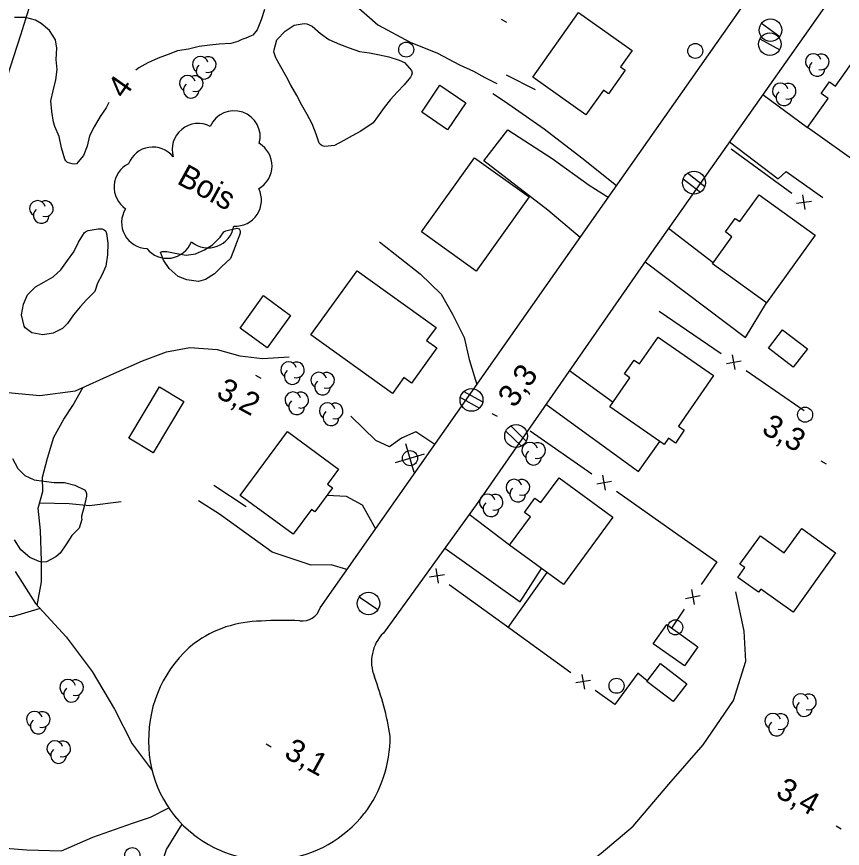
# Model space of a CAD drawing. Extents: x 219136 to 222520, y 5421589 to 5424530.
# Drawn here: x 221070 to 221179.8, y 5422339.6 to 5422450.2 of the extents above; entities that cross this region are included whole.
import ezdxf

# ---------------------------------------------------------------- set-up
doc = ezdxf.new("R2010")
doc.units = 0
for name, color, linetype in [('Level 19', 7, 'Continuous'), ('Level 2', 7, 'Continuous'), ('Level 21', 7, 'Continuous'), ('Level 22', 7, 'Continuous'), ('Level 3', 7, 'Continuous'), ('Level 31', 7, 'Continuous'), ('Level 36', 7, 'Continuous'), ('Level 37', 7, 'Continuous'), ('Level 44', 7, 'Continuous')]:
    doc.layers.add(name, color=color, linetype=linetype)

msp = doc.modelspace()

# ---------------------------------------------------------------- linework, layer by layer
at = {"layer": 'Level 19'}
for points in [[(221135.08, 5422442.44), (221138.92, 5422440.49)], [(221149.72, 5422427.7), (221145.14, 5422431.38), (221140.1, 5422435.22), (221134.84, 5422438.89), (221133.29, 5422439.92)], [(221169.19, 5422439.85), (221175.14, 5422435.43)], [(221144.9, 5422420.83), (221140.61, 5422424.47), (221132.1, 5422431.04), (221135.31, 5422435.16), (221141.2, 5422431.32), (221146.11, 5422427.79), (221148.64, 5422426.17)], [(221164.74, 5422433.53), (221171.24, 5422428.63), (221172.31, 5422429.62), (221177.16, 5422426.15)], [(221162.59, 5422417.47), (221156.63, 5422422.03)], [(221118.22, 5422420.25), (221123.65, 5422415.99), (221126.43, 5422413.28), (221127.94, 5422410.64), (221129.5, 5422407.51), (221130.15, 5422404.58), (221131.18, 5422401.29), (221131.18, 5422401.29)], [(221153.53, 5422417.6), (221166.89, 5422407.51), (221169.67, 5422412.15)], [(221143.49, 5422403.14), (221149.3, 5422398.94)], [(221140.36, 5422398.64), (221152.66, 5422389.7), (221155.51, 5422393.7)], [(221125.57, 5422393.28), (221123.08, 5422394.99), (221121.16, 5422394.15), (221119.54, 5422393), (221117.73, 5422393.85), (221114.4, 5422397.05)], [(221096.2, 5422387.9), (221100.52, 5422385.06)], [(221111.29, 5422386.58), (221113.78, 5422386.44), (221115.92, 5422385.27), (221116.75, 5422383.77), (221117.71, 5422382.08)], [(221113.91, 5422376.66), (221111.79, 5422377.28), (221109.14, 5422377.24), (221103.96, 5422378.98), (221096.95, 5422384.05), (221094.15, 5422385.82)], [(221135.53, 5422379.92), (221130.14, 5422383.97)], [(221126.91, 5422379.51), (221136.92, 5422372.37), (221139.78, 5422376.8)], [(221117.33, 5422254.32), (221112.06, 5422266.89), (221106.97, 5422279.04), (221101.93, 5422289.78), (221098.43, 5422296.17), (221094.68, 5422302.99), (221091.15, 5422308.99), (221088.89, 5422314.01), (221086.79, 5422320.55), (221087.36, 5422327.53), (221088.49, 5422335.13), (221089.93, 5422339.44), (221092, 5422342.79)]]:
    msp.add_lwpolyline(points, dxfattribs=at)
at = {"layer": 'Level 2'}
for points in [[(221102.96, 5422451.16), (221102.48, 5422449.79), (221101.95, 5422448.45), (221101.41, 5422447.73), (221101.19, 5422447.62), (221100.46, 5422447.31), (221099.94, 5422447.17), (221099.39, 5422446.87), (221098.48, 5422446.61)], [(221082.23, 5422438.76), (221081.88, 5422438.07), (221081.09, 5422436.9), (221080.3, 5422435.55), (221079.69, 5422434.33), (221079.36, 5422432.98), (221078.89, 5422431.74), (221077.96, 5422430.64), (221077.67, 5422430.59), (221077.36, 5422430.6), (221076.77, 5422430.8), (221076.53, 5422431.02), (221076.4, 5422431.25), (221075.98, 5422432.74), (221075.63, 5422434.25), (221075.05, 5422435.59), (221074.88, 5422436.15), (221074.66, 5422437.58), (221074.56, 5422438.98), (221074.85, 5422440.34), (221075.22, 5422441.8), (221075.38, 5422443.18), (221075.27, 5422444.5), (221075.32, 5422445.98), (221075.17, 5422447.13), (221074.37, 5422448.36), (221073.24, 5422449.27), (221072.48, 5422449.71), (221071.16, 5422450.1), (221069.72, 5422450.1)], [(221115.75, 5422434.96), (221114.6, 5422434.33), (221113.5, 5422433.72), (221112.24, 5422433.08), (221110.97, 5422432.91), (221110.6, 5422433.03), (221110.39, 5422433.18), (221110.23, 5422433.39), (221109.79, 5422434.57), (221109.28, 5422435.96), (221108.6, 5422437.2), (221107.92, 5422438.44), (221107.22, 5422439.72), (221106.46, 5422441.08), (221105.85, 5422442.2), (221105.13, 5422443.5), (221104.46, 5422444.72), (221104.18, 5422445.5), (221104.23, 5422445.77), (221104.6, 5422447.13), (221105.69, 5422448.28), (221106.88, 5422449.05), (221108.21, 5422449.3), (221108.55, 5422449.23), (221109.28, 5422448.91), (221110.38, 5422447.96), (221111.51, 5422447.16), (221112.9, 5422446.52), (221114.2, 5422446.03), (221115.59, 5422445.57), (221116.9, 5422445.36), (221118.21, 5422445.1), (221119.45, 5422444.83), (221120.84, 5422444.42), (221121.57, 5422444.1), (221122.5, 5422443.02), (221122.56, 5422442.7), (221122.47, 5422442.39), (221122.33, 5422442.15), (221121.52, 5422441.13), (221120.6, 5422440.16), (221119.69, 5422439.16), (221118.84, 5422438.11), (221117.96, 5422436.86), (221117.41, 5422436.09), (221115.75, 5422434.96)], [(221098.48, 5422446.61), (221096.93, 5422446.52), (221095.68, 5422446.4), (221094.25, 5422446.21), (221092.84, 5422445.87), (221091.4, 5422445.63), (221090.15, 5422445.17), (221088.79, 5422444.67), (221087.44, 5422444.04), (221086.25, 5422443.39), (221085.83, 5422443.06)], [(221080.39, 5422413.64), (221079.3, 5422412.55), (221078.42, 5422411.61), (221077.54, 5422410.52), (221076.76, 5422409.38), (221076.08, 5422408.72), (221074.85, 5422408.12), (221073.49, 5422407.86), (221072.01, 5422408.16), (221071.11, 5422408.83), (221070.99, 5422409.05), (221070.64, 5422410.52), (221070.92, 5422411.96), (221071.44, 5422413.21), (221072.49, 5422414.25), (221073.62, 5422414.88), (221074.84, 5422415.58), (221075.86, 5422416.53), (221076.76, 5422417.75), (221077.59, 5422418.92), (221078.24, 5422420.21), (221079.03, 5422421.49), (221079.27, 5422421.65), (221079.51, 5422421.75), (221080.82, 5422421.98), (221081.37, 5422421.97), (221081.63, 5422421.86), (221081.83, 5422421.66), (221081.95, 5422421.36), (221082.11, 5422420.09), (221082.09, 5422418.51), (221081.83, 5422417.03), (221081.34, 5422415.83), (221080.73, 5422414.73), (221080.39, 5422413.64)], [(221098.41, 5422418.02), (221097.22, 5422416.91), (221096.29, 5422416), (221095.11, 5422415.26), (221094.17, 5422414.99), (221092.63, 5422415.21), (221091.46, 5422415.66), (221090.29, 5422416.72), (221089.5, 5422417.82), (221089.11, 5422418.87), (221089.4, 5422418.96), (221089.96, 5422418.95), (221091.28, 5422418.7), (221092.54, 5422418.49), (221093.79, 5422418.63), (221094.97, 5422419.17), (221096.05, 5422419.85), (221097.06, 5422420.88), (221097.53, 5422421.56), (221097.81, 5422421.7), (221099.28, 5422422.07), (221099.56, 5422421.98), (221099.71, 5422421.72), (221099.71, 5422421.42), (221099.64, 5422421.15), (221099.12, 5422419.9), (221099.14, 5422419.86), (221098.41, 5422418.02)], [(221069.44, 5422391.43), (221070.15, 5422390.12), (221071.09, 5422389.17), (221072.31, 5422388.62), (221073.59, 5422388.44), (221075, 5422388.24), (221076.36, 5422388.23), (221077.74, 5422387.88), (221079.02, 5422387.27), (221079.2, 5422387.04), (221079.3, 5422386.77), (221079.29, 5422386.44), (221078.99, 5422385.05), (221078.61, 5422383.76), (221078.6, 5422383.48), (221078.65, 5422383.33), (221078.32, 5422382.17)], [(221078.32, 5422382.17), (221077.35, 5422381.19), (221076.63, 5422380.1), (221075.79, 5422378.86), (221075.19, 5422378.38), (221073.95, 5422377.71), (221073.28, 5422377.63), (221072.98, 5422377.73), (221071.73, 5422378.28), (221070.55, 5422379.28), (221069.7, 5422380.62)]]:
    msp.add_lwpolyline(points, dxfattribs=at)
at = {"layer": 'Level 21'}
for points in [[(221110.34, 5422371.57), (221140.38, 5422414.4), (221170.88, 5422457.85), (221196.76, 5422494.62), (221226.75, 5422537.58), (221258.28, 5422582.45), (221276.88, 5422608.78)], [(221286.67, 5422606.8), (221265.33, 5422576.46), (221238.18, 5422537.77), (221213.68, 5422502.92), (221183.56, 5422460.24), (221154.38, 5422418.83), (221131.29, 5422385.57), (221118.75, 5422368.22)]]:
    msp.add_lwpolyline(points, dxfattribs=at)
for centre, radius, start, end in [((221107.98, 5422372.29), 2.46, 261.7788, 343.0266), ((221102.64, 5422354.55), 15.26, 90.6013, 126.2298), ((221105.43, 5422321.62), 48.28, 87.3877, 93.5023), ((221122.59, 5422364.4), 5.42, 135.1612, 201.4992), ((221103.91, 5422354.13), 16.37, 128.9312, 181.0398), ((221077.8, 5422347.58), 42.43, 9.3754, 20.4604), ((221102.69, 5422354.46), 16.97, 322.8769, 0.0859), ((221103.17, 5422353.72), 15.63, 179.607, 231.9239), ((221103.34, 5422354.4), 16.41, 277.0551, 321.6705), ((221103.45, 5422354.08), 16.09, 231.9212, 276.8159)]:
    msp.add_arc(centre, radius, start, end, dxfattribs=at)
at = {"layer": 'Level 22'}
for points in [[(221175.43, 5422563.7), (221169.15, 5422555.94), (221162.37, 5422547.93), (221157.55, 5422542.45), (221152.22, 5422537.58), (221143.64, 5422530.86), (221137.15, 5422525.66), (221130.79, 5422520.51), (221123.52, 5422513.76), (221118.95, 5422508.23), (221113.26, 5422501.49), (221108.77, 5422496.55), (221101.95, 5422489.74), (221093.63, 5422480.64), (221085.49, 5422473.3), (221080.33, 5422467.6), (221075.68, 5422461.43), (221072.74, 5422454.85), (221070.51, 5422447.72), (221068.22, 5422440.61)], [(221111.34, 5422491.87), (221110.26, 5422486.61), (221109.63, 5422483.05), (221109.79, 5422477.58), (221110.36, 5422473.12), (221110.79, 5422467.61), (221111.5, 5422462.66), (221111.52, 5422458.32), (221112.57, 5422455.25), (221114.74, 5422451.97), (221118.03, 5422449.1), (221122.29, 5422446.79), (221125.95, 5422445.32), (221128.85, 5422443.8), (221130.73, 5422442.94), (221132.24, 5422442.11), (221133.83, 5422441.31)], [(221059.34, 5422407.88), (221062.2, 5422404.27), (221064.65, 5422401.64), (221067.88, 5422400.29), (221073.07, 5422399.81), (221077.8, 5422400.45), (221082.9, 5422402.75), (221086.74, 5422404.43), (221089.93, 5422405.64), (221093.01, 5422406.19), (221096.63, 5422405.95), (221099.66, 5422405.09), (221102.68, 5422404.73), (221106.24, 5422404.95)], [(221072.73, 5422371.89), (221073.31, 5422375.05), (221073.29, 5422377.8), (221073.15, 5422381.86), (221072.87, 5422384.81), (221073.49, 5422387.05), (221073.42, 5422388.94), (221074.08, 5422391.5), (221074.94, 5422394.27), (221076.27, 5422396.67), (221077.48, 5422398.49), (221078.84, 5422400.92)], [(221073.07, 5422385.55), (221076.96, 5422385.45), (221079.67, 5422385.18), (221083.9, 5422385.73)], [(221069.78, 5422376.42), (221072.49, 5422372.15), (221076.59, 5422367.72), (221080.04, 5422363.13), (221083, 5422358.11), (221085.37, 5422353.51), (221088.01, 5422349.93)], [(221100.74, 5422301.27), (221103.82, 5422306.11), (221107.29, 5422310.44), (221112.22, 5422314.76), (221116.66, 5422318.1), (221122.82, 5422321.48), (221128.6, 5422324.84), (221135.68, 5422329.57), (221140.9, 5422333.77), (221147.68, 5422338.95), (221151.94, 5422342.54), (221156.7, 5422348.11), (221161.25, 5422353.38), (221165.29, 5422359.25), (221166.91, 5422364.48), (221166.72, 5422368.48), (221165.59, 5422373.7)], [(221073.12, 5422371.47), (221069.42, 5422370.4), (221063.75, 5422370.55), (221058.44, 5422371.04), (221053.7, 5422370.81), (221049, 5422369.03), (221044.19, 5422367.25), (221038.6, 5422365.49), (221031.87, 5422363.6), (221025.24, 5422361.71), (221018.02, 5422358.47), (221011.48, 5422355.29), (221005.34, 5422352.85), (220998.1, 5422350.23), (220993.17, 5422349.06)], [(221008.73, 5422354.2), (221014.17, 5422349.45), (221019.03, 5422345.74), (221025.26, 5422342.61), (221028.45, 5422341.61), (221031.97, 5422340.5), (221038.52, 5422340.65), (221046.1, 5422341.45), (221052.27, 5422341.43), (221058.64, 5422340.63), (221065.07, 5422339.87), (221071.36, 5422339.39), (221075.95, 5422339.28), (221080.13, 5422341.07), (221085.38, 5422342.95), (221087.81, 5422343.73), (221090.23, 5422344.96)]]:
    msp.add_lwpolyline(points, dxfattribs=at)
at = {"layer": 'Level 3'}
for p, q in [((221134.4, 5422449.84), (221135.1, 5422449.46)), ((221101.75, 5422402.52), (221102.45, 5422402.14)), ((221133.16, 5422397.44), (221133.87, 5422397.06)), ((221176.92, 5422391.12), (221177.62, 5422390.74)), ((221103.15, 5422353.49), (221103.85, 5422353.11)), ((221178.92, 5422342.59), (221179.62, 5422342.21))]:
    msp.add_line(p, q, dxfattribs=at)
at = {"layer": 'Level 31'}
for points in [[(221138.6, 5422442.13), (221144.7, 5422450.74), (221151.81, 5422445.7), (221150.26, 5422443.52), (221150.9, 5422443.07), (221148.68, 5422439.95), (221148, 5422440.43), (221145.66, 5422437.13)], [(221188.78, 5422439.39), (221182.35, 5422430.32), (221175.14, 5422435.43), (221177.89, 5422439.32), (221176.96, 5422439.98), (221178.06, 5422441.53), (221178.87, 5422440.96), (221181.44, 5422444.59)], [(221126.26, 5422441.06), (221129.69, 5422438.75), (221127.26, 5422435.16), (221123.84, 5422437.47)], [(221138.13, 5422426.21), (221131.09, 5422416.36), (221123.81, 5422421.57), (221130.85, 5422431.42)], [(221176.13, 5422421.15), (221169.67, 5422412.15), (221162.49, 5422417.32), (221165.08, 5422420.93), (221164.21, 5422421.56), (221165.51, 5422423.37), (221166.12, 5422422.93), (221168.68, 5422426.5)], [(221115.25, 5422416.41), (221125.75, 5422408.87), (221124.49, 5422407.12), (221125.85, 5422406.14), (221122.49, 5422401.47), (221121.47, 5422402.21), (221119.95, 5422400.1), (221109.12, 5422407.87)], [(221106.42, 5422410.47), (221103.29, 5422406.17), (221099.7, 5422408.78), (221102.83, 5422413.09)], [(221162.64, 5422402.49), (221157.97, 5422395.72), (221158.74, 5422395.19), (221157.56, 5422393.47), (221156.63, 5422394.12), (221156.07, 5422393.31), (221148.85, 5422398.3), (221151.53, 5422402.18), (221150.81, 5422402.68), (221152.09, 5422404.53), (221152.81, 5422404.03), (221155.26, 5422407.58)], [(221171.82, 5422408.55), (221175.11, 5422406.03), (221173.23, 5422403.59), (221169.95, 5422406.11)], [(221092.21, 5422399.02), (221088.14, 5422392.2), (221084.9, 5422394.13), (221088.97, 5422400.95)], [(221099.73, 5422386.52), (221105.99, 5422395.02), (221112.79, 5422390.02), (221111.33, 5422388.03), (221112, 5422387.54), (221109.64, 5422384.34), (221109.19, 5422384.67), (221106.75, 5422381.36)], [(221149.26, 5422383.63), (221142.69, 5422374.67), (221135.53, 5422379.92), (221138.29, 5422383.68), (221137.5, 5422384.26), (221138.9, 5422386.16), (221139.69, 5422385.58), (221142.11, 5422388.88)], [(221178.86, 5422378.87), (221173.2, 5422371), (221168.92, 5422374.08), (221168.61, 5422373.64), (221165.86, 5422375.63), (221166.78, 5422376.92), (221166.14, 5422377.38), (221168.87, 5422381.16), (221172.03, 5422378.88), (221174.36, 5422382.11)], [(221158.76, 5422363.86), (221154.62, 5422366.8), (221156.42, 5422369.34), (221160.56, 5422366.41)], [(221155.57, 5422364.17), (221159.09, 5422361.48), (221157.27, 5422359.1), (221153.76, 5422361.79)]]:
    msp.add_lwpolyline(points, close=True, dxfattribs=at)
at = {"layer": 'Level 36'}
for p, q in [((221171.45, 5422447.51), (221169.01, 5422449.27)), ((221168.81, 5422447.26), (221171.43, 5422445.78)), ((221158.62, 5422428.62), (221160.91, 5422426.84)), ((221161.46, 5422427.58), (221159.17, 5422429.36)), ((221131.94, 5422398.95), (221129.4, 5422400.34)), ((221128.98, 5422399.53), (221131.52, 5422398.14)), ((221137.74, 5422393.73), (221135.67, 5422395.76)), ((221135.04, 5422395.09), (221137.11, 5422393.06)), ((221122.85, 5422389.56), (221121.72, 5422393.39)), ((221120.37, 5422390.91), (221124.2, 5422392.04)), ((221118.03, 5422371.31), (221115.55, 5422372.99))]:
    msp.add_line(p, q, dxfattribs=at)
for centre, radius in [((221170.22, 5422448.39), 1.5), ((221170.13, 5422446.52), 1.5), ((221121.78, 5422445.81), 1), ((221160.21, 5422445.63), 1), ((221160.04, 5422428.11), 1.52), ((221130.46, 5422399.23), 1.52), ((221174.81, 5422397.26), 1), ((221136.39, 5422394.42), 1.52), ((221122.29, 5422391.48), 1), ((221116.78, 5422372.15), 1.5), ((221157.55, 5422368.98), 1), ((221149.74, 5422361.21), 1), ((221085.37, 5422338.7), 1)]:
    msp.add_circle(centre, radius, dxfattribs=at)
at = {"layer": 'Level 37'}
for p, q in [((221174.82, 5422424.53), (221174.51, 5422426.51)), ((221173.67, 5422425.37), (221175.65, 5422425.67)), ((221164.34, 5422404.07), (221166.31, 5422404.44)), ((221165.51, 5422403.27), (221165.14, 5422405.24)), ((221148.26, 5422387.24), (221147.91, 5422389.22)), ((221147.1, 5422388.06), (221149.07, 5422388.4)), ((221125.7, 5422376.81), (221126.02, 5422374.84)), ((221126.85, 5422375.98), (221124.87, 5422375.67)), ((221159.7, 5422374.01), (221160.07, 5422372.04)), ((221158.9, 5422372.84), (221160.87, 5422373.21)), ((221145.14, 5422362.73), (221145.46, 5422360.76)), ((221146.29, 5422361.9), (221144.31, 5422361.59))]:
    msp.add_line(p, q, dxfattribs=at)
for points in [[(221164.99, 5422432.62), (221173.05, 5422426.7)], [(221155.42, 5422411.03), (221163.67, 5422405.38)], [(221166.97, 5422403.12), (221174.7, 5422397.83)], [(221138.26, 5422395.12), (221146.45, 5422389.38)], [(221149.72, 5422387.08), (221157.91, 5422381.34)], [(221157.91, 5422381.34), (221163.09, 5422377.71), (221161.01, 5422374.68)], [(221135.32, 5422368.97), (221140.51, 5422376.27)], [(221135.58, 5422368.78), (221127.48, 5422374.65)], [(221158.75, 5422371.38), (221157.05, 5422368.89)], [(221143.68, 5422362.92), (221135.58, 5422368.78)], [(221153.81, 5422361.85), (221152.58, 5422362.89), (221149.5, 5422358.7), (221146.92, 5422360.57)]]:
    msp.add_lwpolyline(points, dxfattribs=at)
at = {"layer": 'Level 44'}
for centre, radius, start, end in [((221175.9, 5422444.21), 1.05, 15.4747, 238.159), ((221176.94, 5422444.18), 1.05, 252.6532, 118.3418), ((221094.42, 5422443.85), 1.05, 15.4747, 238.159), ((221095.46, 5422443.82), 1.05, 252.6532, 118.3418), ((221176.4, 5422443.3), 1.05, 130.807, 358.2641), ((221094.92, 5422442.94), 1.05, 130.807, 358.2641), ((221092.7, 5422441.32), 1.05, 15.4747, 238.159), ((221093.74, 5422441.29), 1.05, 252.6532, 118.3418), ((221093.2, 5422440.41), 1.05, 130.807, 358.2641), ((221171.51, 5422440.31), 1.05, 15.4747, 238.159), ((221172.55, 5422440.28), 1.05, 252.6532, 118.3418), ((221172.01, 5422439.4), 1.05, 130.807, 358.2641), ((221098.91, 5422434.22), 3.46, 345.1254, 156.4518), ((221094.13, 5422432.53), 3.46, 62.2445, 196.3669), ((221100.49, 5422430.35), 3.46, 299.22, 59.22), ((221088.1, 5422429.39), 3.46, 38.8404, 158.8404), ((221086.4, 5422427.52), 3.46, 116.0769, 236.0769), ((221099.08, 5422425.79), 3.46, 266.3961, 26.3961), ((221072.77, 5422424.68), 1.05, 15.4747, 238.159), ((221073.81, 5422424.65), 1.05, 252.6532, 118.3418), ((221073.27, 5422423.77), 1.05, 130.807, 358.2641), ((221087.41, 5422422.82), 3.46, 148.2048, 268.2048), ((221095.45, 5422422.91), 3.46, 230.2946, 350.2946), ((221090.01, 5422421.52), 3.46, 218.4939, 338.4939), ((221106.15, 5422403.25), 1.05, 15.4747, 238.159), ((221107.19, 5422403.22), 1.05, 252.6532, 118.3418), ((221106.65, 5422402.34), 1.05, 130.807, 358.2641), ((221110.16, 5422401.85), 1.05, 15.4747, 238.159), ((221111.2, 5422401.82), 1.05, 252.6532, 118.3418), ((221110.66, 5422400.94), 1.05, 130.807, 358.2641), ((221106.72, 5422399.23), 1.05, 15.4747, 238.159), ((221107.76, 5422399.2), 1.05, 252.6532, 118.3418), ((221107.22, 5422398.32), 1.05, 130.807, 358.2641), ((221111.29, 5422397.78), 1.05, 15.4747, 238.159), ((221112.33, 5422397.75), 1.05, 252.6532, 118.3418), ((221111.79, 5422396.87), 1.05, 130.807, 358.2641), ((221138.21, 5422392.52), 1.05, 15.4747, 238.159), ((221139.25, 5422392.49), 1.05, 252.6532, 118.3418), ((221138.71, 5422391.61), 1.05, 130.807, 358.2641), ((221136.11, 5422387.62), 1.05, 15.4747, 238.159), ((221137.15, 5422387.59), 1.05, 252.6532, 118.3418), ((221132.56, 5422385.66), 1.05, 15.4747, 238.159), ((221133.6, 5422385.63), 1.05, 252.6532, 118.3418), ((221136.61, 5422386.71), 1.05, 130.807, 358.2641), ((221133.06, 5422384.75), 1.05, 130.807, 358.2641), ((221076.79, 5422360.99), 1.05, 15.4747, 238.159), ((221077.83, 5422360.96), 1.05, 252.6532, 118.3418), ((221077.29, 5422360.08), 1.05, 130.807, 358.2641), ((221174.21, 5422359.09), 1.05, 15.4747, 238.159), ((221175.25, 5422359.06), 1.05, 252.6532, 118.3418), ((221174.71, 5422358.18), 1.05, 130.807, 358.2641), ((221072.36, 5422356.76), 1.05, 15.4747, 238.159), ((221073.4, 5422356.73), 1.05, 252.6532, 118.3418), ((221170.51, 5422356.49), 1.05, 15.4747, 238.159), ((221171.55, 5422356.46), 1.05, 252.6532, 118.3418), ((221072.86, 5422355.85), 1.05, 130.807, 358.2641), ((221171.01, 5422355.58), 1.05, 130.807, 358.2641), ((221075.07, 5422352.85), 1.05, 15.4747, 238.159), ((221076.11, 5422352.82), 1.05, 252.6532, 118.3418), ((221075.57, 5422351.94), 1.05, 130.807, 358.2641)]:
    msp.add_arc(centre, radius, start, end, dxfattribs=at)

# ---------------------------------------------------------------- texts
at = {"layer": 'Level 2'}
msp.add_text('4', height=3, rotation=54.8194, dxfattribs=at).set_placement((221084.29, 5422439.14))
at = {"layer": 'Level 3'}
for s, rotation, p in [('3,3', 54.5062, (221136.18, 5422398.04)), ('3,2', 331.383, (221096.37, 5422399.69)), ('3,3', 331.383, (221168.88, 5422394.87)), ('3,1', 331.383, (221105.39, 5422351.76)), ('3,4', 331.383, (221170.74, 5422346.55))]:
    msp.add_text(s, height=3, rotation=rotation, dxfattribs=at).set_placement(p)
at = {"layer": 'Level 44'}
msp.add_text('Bois', height=3, rotation=331.3547, dxfattribs=at).set_placement((221091.16, 5422428.07))

doc.saveas('drawing.dxf')
